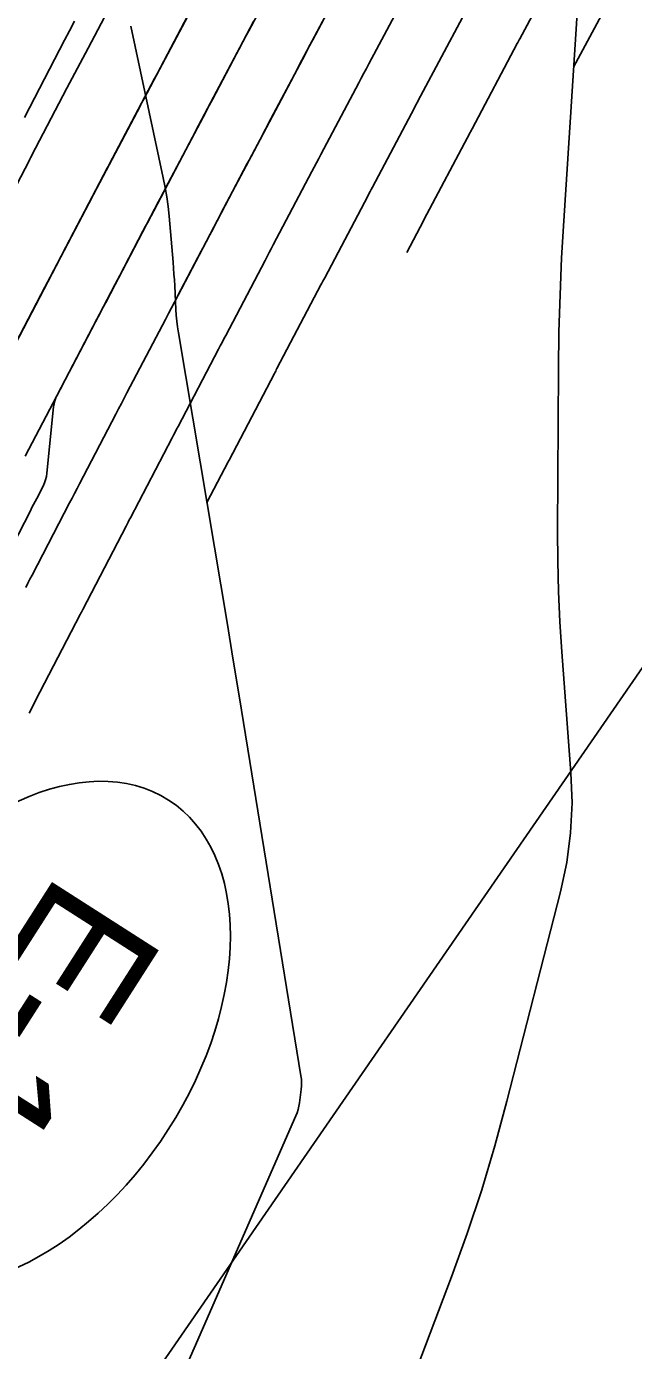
# Model space of a CAD drawing. Extents: x 1005228 to 1008882, y 1883389 to 1885754.
# Drawn here: x 1008437.6 to 1008467.5, y 1884860.4 to 1884925.7 of the extents above; entities that cross this region are included whole.
import ezdxf

# ---------------------------------------------------------------- set-up
doc = ezdxf.new("R2010")
doc.units = 0
for name, color, linetype in [('ATDIMS', 7, 'Continuous'), ('C-ANNO-NOTE', 7, 'Continuous'), ('R_Erosion', 7, 'Continuous'), ('S_BRIDGE', 7, 'Continuous'), ('TSOBSTACLE', 7, 'Continuous')]:
    doc.layers.add(name, color=color, linetype=linetype)

msp = doc.modelspace()

# ---------------------------------------------------------------- linework, layer by layer
at = {"layer": 'ATDIMS'}
for points in [[(1008445.025, 1884912.36), (1008446.187, 1884914.577), (1008446.224, 1884914.647), (1008446.26, 1884914.716), (1008448.461, 1884918.897), (1008448.507, 1884918.984), (1008448.553, 1884919.071), (1008448.599, 1884919.158), (1008448.645, 1884919.245), (1008450.751, 1884923.232), (1008450.82, 1884923.362), (1008450.889, 1884923.492), (1008450.957, 1884923.622), (1008451.026, 1884923.752), (1008453.055, 1884927.578)], [(1008439.934, 1884925.917), (1008439.69, 1884925.448), (1008439.445, 1884924.978), (1008439.201, 1884924.508), (1008437.472, 1884921.174)], [(1008459.067, 1884926.105), (1008457.003, 1884922.216), (1008456.928, 1884922.075), (1008456.853, 1884921.933), (1008456.778, 1884921.792), (1008456.703, 1884921.65), (1008454.633, 1884917.735), (1008454.574, 1884917.624), (1008454.515, 1884917.513), (1008454.457, 1884917.402), (1008454.398, 1884917.291), (1008452.276, 1884913.263), (1008452.23, 1884913.176), (1008452.185, 1884913.09), (1008452.139, 1884913.003), (1008452.093, 1884912.916), (1008449.923, 1884908.782), (1008449.891, 1884908.722), (1008449.86, 1884908.663), (1008449.829, 1884908.603), (1008449.798, 1884908.543), (1008447.565, 1884904.274), (1008447.532, 1884904.211), (1008447.521, 1884904.19), (1008446.472, 1884902.178)]]:
    msp.add_lwpolyline(points, dxfattribs=at)
at = {"layer": 'C-ANNO-NOTE'}
msp.add_lwpolyline([(1008465.192, 1884933.481), (1008464.066, 1884916.074), (1008463.961, 1884914.248), (1008463.883, 1884912.421), (1008463.833, 1884910.593), (1008463.809, 1884908.765), (1008463.763, 1884900.778), (1008463.77, 1884899.284), (1008463.807, 1884897.791), (1008463.874, 1884896.299), (1008463.972, 1884894.808), (1008464.422, 1884888.847), (1008464.475, 1884887.362), (1008464.406, 1884885.888), (1008464.217, 1884884.424), (1008463.907, 1884882.971), (1008461.268, 1884872.647), (1008460.675, 1884870.453), (1008460.021, 1884868.278), (1008459.306, 1884866.123), (1008458.531, 1884863.986), (1008452.224, 1884847.322)], dxfattribs=at)
at = {"layer": 'R_Erosion'}
msp.add_lwpolyline([(1008518.846, 1884967.78), (1008232.578, 1884553.15), (1008225.876, 1884516.019)], dxfattribs=at)
msp.add_ellipse((1008437.193, 1884875.965), major_axis=(-7.383, -11.537), ratio=0.638788, dxfattribs=at)
at = {"layer": 'S_BRIDGE'}
msp.add_lwpolyline([(1008440.819, 1884849.013), (1008450.852, 1884871.919), (1008450.913, 1884872.075), (1008450.964, 1884872.235), (1008451.003, 1884872.397), (1008451.03, 1884872.563), (1008451.115, 1884873.233), (1008451.131, 1884873.4), (1008451.134, 1884873.567), (1008451.125, 1884873.734), (1008451.104, 1884873.901), (1008448.07, 1884892.547), (1008447.766, 1884894.405), (1008447.46, 1884896.264), (1008447.152, 1884898.122), (1008446.841, 1884899.979), (1008445.066, 1884910.549), (1008445.022, 1884910.836), (1008444.986, 1884911.125), (1008444.958, 1884911.414), (1008444.939, 1884911.704), (1008444.878, 1884912.867), (1008444.862, 1884913.157), (1008444.843, 1884913.448), (1008444.821, 1884913.738), (1008444.798, 1884914.028), (1008444.6, 1884916.301), (1008444.551, 1884916.776), (1008444.488, 1884917.248), (1008444.41, 1884917.718), (1008444.318, 1884918.186), (1008442.721, 1884925.681)], dxfattribs=at)
at = {"layer": 'TSOBSTACLE'}
for points in [[(1008450.326, 1884928.835), (1008448.53, 1884925.449), (1008448.387, 1884925.178), (1008448.243, 1884924.908), (1008448.1, 1884924.637), (1008447.957, 1884924.367), (1008446.205, 1884921.051), (1008446.057, 1884920.769), (1008445.908, 1884920.487), (1008445.759, 1884920.205), (1008445.611, 1884919.923), (1008443.843, 1884916.564), (1008443.711, 1884916.313), (1008443.579, 1884916.062), (1008443.447, 1884915.811), (1008443.315, 1884915.56), (1008441.475, 1884912.051), (1008441.365, 1884911.842), (1008441.256, 1884911.634), (1008441.147, 1884911.426), (1008441.038, 1884911.218), (1008439.083, 1884907.476), (1008439.019, 1884907.337), (1008438.968, 1884907.194), (1008438.932, 1884907.047), (1008438.909, 1884906.896), (1008438.578, 1884903.634), (1008438.553, 1884903.466), (1008438.513, 1884903.303), (1008438.457, 1884903.144), (1008438.387, 1884902.99), (1008438.073, 1884902.383), (1008437.995, 1884902.231), (1008437.917, 1884902.079), (1008437.839, 1884901.927), (1008437.761, 1884901.775), (1008435.67, 1884897.702)], [(1008437.531, 1884897.988), (1008437.637, 1884898.192), (1008437.742, 1884898.395), (1008437.848, 1884898.599), (1008439.696, 1884902.158), (1008439.819, 1884902.394), (1008439.941, 1884902.629), (1008440.064, 1884902.865), (1008440.186, 1884903.1), (1008441.978, 1884906.539), (1008442.115, 1884906.801), (1008442.252, 1884907.063), (1008442.389, 1884907.326), (1008442.526, 1884907.588), (1008444.273, 1884910.926), (1008444.421, 1884911.21), (1008444.57, 1884911.494), (1008444.719, 1884911.778), (1008444.868, 1884912.062), (1008446.611, 1884915.382), (1008446.752, 1884915.652), (1008446.894, 1884915.921), (1008447.036, 1884916.191), (1008447.178, 1884916.46), (1008448.957, 1884919.837), (1008449.091, 1884920.091), (1008449.225, 1884920.345), (1008449.359, 1884920.599), (1008449.493, 1884920.853), (1008451.308, 1884924.284), (1008451.435, 1884924.525), (1008451.563, 1884924.765), (1008451.69, 1884925.005), (1008451.817, 1884925.245), (1008453.67, 1884928.735)], [(1008442.355, 1884927.915), (1008440.609, 1884924.596), (1008440.348, 1884924.099), (1008440.087, 1884923.602), (1008439.826, 1884923.105), (1008439.566, 1884922.608), (1008437.824, 1884919.281), (1008437.796, 1884919.227), (1008437.767, 1884919.172), (1008437.739, 1884919.118), (1008437.711, 1884919.064), (1008435.978, 1884915.737)], [(1008463.482, 1884928.014), (1008461.907, 1884925.056), (1008461.875, 1884924.995), (1008461.842, 1884924.934), (1008461.81, 1884924.873), (1008461.778, 1884924.812), (1008459.549, 1884920.613), (1008459.524, 1884920.565), (1008459.498, 1884920.518), (1008459.473, 1884920.47), (1008459.448, 1884920.422), (1008457.172, 1884916.118), (1008457.15, 1884916.077), (1008456.321, 1884914.503)], [(1008446.231, 1884927.518), (1008443.979, 1884923.26), (1008443.934, 1884923.176), (1008443.89, 1884923.092), (1008441.651, 1884918.844), (1008441.603, 1884918.753), (1008441.556, 1884918.662), (1008439.332, 1884914.427), (1008439.306, 1884914.376), (1008439.279, 1884914.326), (1008439.253, 1884914.275), (1008439.226, 1884914.225), (1008437.021, 1884910.009)], [(1008437.702, 1884891.788), (1008437.98, 1884892.327), (1008438.021, 1884892.407), (1008440.219, 1884896.655), (1008440.25, 1884896.715), (1008440.282, 1884896.776), (1008440.313, 1884896.836), (1008440.344, 1884896.897), (1008442.478, 1884901.005), (1008442.532, 1884901.109), (1008442.586, 1884901.214), (1008442.641, 1884901.318), (1008442.695, 1884901.423), (1008444.749, 1884905.364), (1008444.823, 1884905.506), (1008444.897, 1884905.648), (1008444.971, 1884905.789), (1008445.045, 1884905.931), (1008447.035, 1884909.735), (1008447.125, 1884909.907), (1008447.215, 1884910.078), (1008447.305, 1884910.25), (1008447.395, 1884910.422), (1008449.337, 1884914.12), (1008449.438, 1884914.313), (1008449.539, 1884914.505), (1008449.641, 1884914.698), (1008449.742, 1884914.891), (1008451.647, 1884918.505), (1008451.759, 1884918.717), (1008451.87, 1884918.929), (1008451.982, 1884919.141), (1008452.094, 1884919.352), (1008453.959, 1884922.878), (1008454.083, 1884923.114), (1008454.208, 1884923.349), (1008454.332, 1884923.584), (1008454.457, 1884923.819), (1008456.356, 1884927.397)], [(1008466.152, 1884926.645), (1008464.556, 1884923.646)], [(1008436.434, 1884908.884), (1008438.481, 1884912.802), (1008438.546, 1884912.926), (1008438.611, 1884913.05), (1008438.676, 1884913.174), (1008438.741, 1884913.298), (1008440.828, 1884917.277), (1008440.881, 1884917.378), (1008440.933, 1884917.478), (1008440.986, 1884917.578), (1008441.039, 1884917.678), (1008443.172, 1884921.731), (1008443.217, 1884921.817), (1008443.262, 1884921.903), (1008443.308, 1884921.989), (1008443.353, 1884922.075), (1008445.518, 1884926.172)], [(1008448.769, 1884925.901), (1008446.736, 1884922.056), (1008446.658, 1884921.908), (1008446.58, 1884921.76), (1008446.502, 1884921.613), (1008446.424, 1884921.465), (1008444.415, 1884917.652), (1008444.332, 1884917.494), (1008444.249, 1884917.337), (1008444.166, 1884917.179), (1008444.083, 1884917.022), (1008442.104, 1884913.252), (1008442.014, 1884913.081), (1008441.924, 1884912.91), (1008441.835, 1884912.739), (1008441.745, 1884912.568), (1008439.803, 1884908.855), (1008439.705, 1884908.667), (1008439.607, 1884908.479), (1008439.509, 1884908.291), (1008439.411, 1884908.103), (1008437.512, 1884904.461)]]:
    msp.add_lwpolyline(points, dxfattribs=at)

# ---------------------------------------------------------------- texts
at = {"layer": 'R_Erosion'}
msp.add_text('E-11', height=6.2498, rotation=237.38322, dxfattribs=at).set_placement((1008439.196, 1884884.038))

doc.saveas('drawing.dxf')
